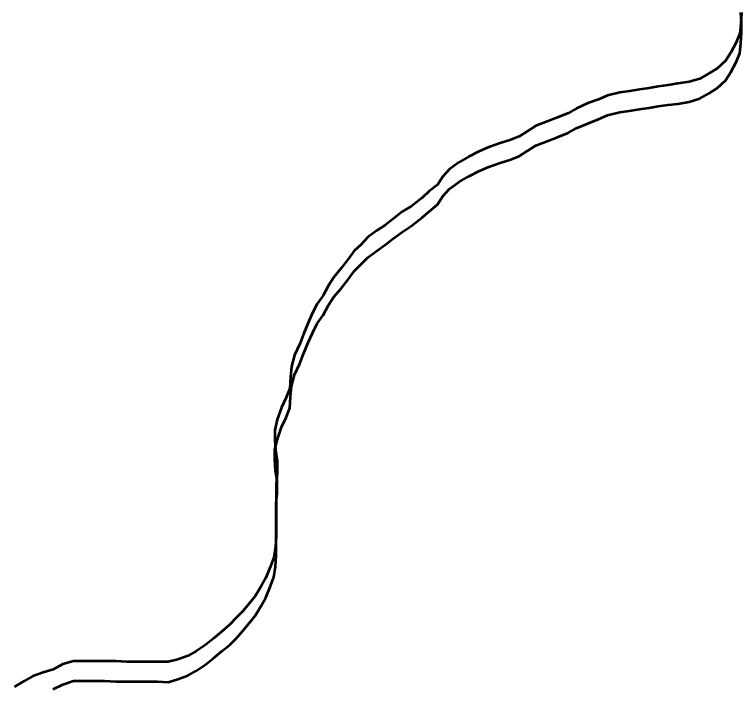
# Model space of a CAD drawing. Extents: x 553962 to 842807, y 8883888 to 9032388.
# Drawn here: x 815188.5 to 815284.6, y 9017519.5 to 9017608.2 of the extents above; entities that cross this region are included whole.
import ezdxf

# ---------------------------------------------------------------- set-up
doc = ezdxf.new("R2010")
doc.units = 0
doc.header["$LTSCALE"] = 200
doc.layers.add('1', color=7, linetype='Continuous', lineweight=13)

msp = doc.modelspace()

# ---------------------------------------------------------------- linework, layer by layer
at = {"layer": '1', "lineweight": 53}
for points in [[(815284.6, 9017608.5), (815284.5, 9017607), (815284.4, 9017605.7), (815283.9, 9017604.5), (815283.2, 9017603.2), (815282.5, 9017602.1), (815281.4, 9017601.1), (815280.3, 9017600.4), (815279.1, 9017599.7), (815277.7, 9017599.3), (815276.2, 9017599.1), (815274.9, 9017598.9), (815273.6, 9017598.7), (815272.4, 9017598.5), (815271.1, 9017598.3), (815269.8, 9017598.1), (815268.5, 9017597.9), (815266.9, 9017597.5), (815265.7, 9017597), (815264.3, 9017596.5), (815262.8, 9017595.8), (815261.7, 9017595.2), (815260.3, 9017594.6), (815258.9, 9017594.1), (815257.4, 9017593.5), (815256.3, 9017592.8), (815255.2, 9017592.1), (815254, 9017591.6), (815252.7, 9017591.2), (815251.2, 9017590.7), (815249.9, 9017590.1), (815248.5, 9017589.4), (815247.3, 9017588.7), (815246, 9017587.8), (815245.1, 9017586.8), (815244.4, 9017585.7), (815243.3, 9017584.9), (815242.4, 9017584), (815241, 9017582.9), (815239.8, 9017582.2), (815238.5, 9017581.2), (815237.5, 9017580.4), (815236.4, 9017579.7), (815235.2, 9017578.8), (815234.3, 9017577.8), (815233.4, 9017577), (815232.6, 9017575.9), (815231.7, 9017574.7), (815230.7, 9017573.5), (815230, 9017572.4), (815229.3, 9017571.1)], [(815229.3, 9017568.5), (815230, 9017569.8), (815230.7, 9017570.9), (815231.7, 9017572), (815232.6, 9017573.2), (815233.4, 9017574.3), (815234.3, 9017575.2), (815235.2, 9017576.1), (815236.4, 9017577), (815237.5, 9017577.8), (815238.5, 9017578.6), (815239.8, 9017579.5), (815241, 9017580.3), (815242.4, 9017581.4), (815243.3, 9017582.2), (815244.4, 9017583.1), (815245.1, 9017584.2), (815246, 9017585.2), (815247.3, 9017586.1), (815248.5, 9017586.8), (815249.9, 9017587.5), (815251.2, 9017588.1), (815252.7, 9017588.6), (815254, 9017589), (815255.2, 9017589.5), (815256.3, 9017590.2), (815257.4, 9017590.9), (815258.9, 9017591.5), (815260.3, 9017592), (815261.7, 9017592.6), (815262.8, 9017593.2), (815264.3, 9017593.8), (815265.7, 9017594.4), (815266.9, 9017594.9), (815268.5, 9017595.3), (815269.8, 9017595.5), (815271.1, 9017595.7), (815272.4, 9017595.9), (815273.6, 9017596.1), (815274.9, 9017596.3), (815276.2, 9017596.4), (815277.7, 9017596.7), (815279.1, 9017597.1), (815280.3, 9017597.8), (815281.4, 9017598.5), (815282.5, 9017599.5), (815283.2, 9017600.6), (815283.9, 9017601.9), (815284.4, 9017603.1), (815284.5, 9017604.4), (815284.6, 9017605.9), (815284.6, 9017607.2), (815284.5, 9017608.5)], [(815284.6, 9017608.5), (815284.5, 9017607), (815284.4, 9017605.7), (815283.9, 9017604.5), (815283.2, 9017603.2), (815282.5, 9017602.1), (815281.4, 9017601.1), (815280.3, 9017600.4), (815279.1, 9017599.7), (815277.7, 9017599.3), (815276.2, 9017599.1), (815274.9, 9017598.9), (815273.6, 9017598.7), (815272.4, 9017598.5), (815271.1, 9017598.3), (815269.8, 9017598.1), (815268.5, 9017597.9), (815266.9, 9017597.5), (815265.7, 9017597), (815264.3, 9017596.5), (815262.8, 9017595.8), (815261.7, 9017595.2), (815260.3, 9017594.6), (815258.9, 9017594.1), (815257.4, 9017593.5), (815256.3, 9017592.8), (815255.2, 9017592.1), (815254, 9017591.6), (815252.7, 9017591.2), (815251.2, 9017590.7), (815249.9, 9017590.1), (815248.5, 9017589.4), (815247.3, 9017588.7), (815246, 9017587.8), (815245.1, 9017586.8), (815244.4, 9017585.7), (815243.3, 9017584.9), (815242.4, 9017584), (815241, 9017582.9), (815239.8, 9017582.2), (815238.5, 9017581.2), (815237.5, 9017580.4), (815236.4, 9017579.7), (815235.2, 9017578.8), (815234.3, 9017577.8), (815233.4, 9017577), (815232.6, 9017575.9), (815231.7, 9017574.7), (815230.7, 9017573.5), (815230, 9017572.4), (815229.3, 9017571.1)], [(815284.6, 9017608.5), (815284.5, 9017607), (815284.4, 9017605.7), (815283.9, 9017604.5), (815283.2, 9017603.2), (815282.5, 9017602.1), (815281.4, 9017601.1), (815280.3, 9017600.4), (815279.1, 9017599.7), (815277.7, 9017599.3), (815276.2, 9017599.1), (815274.9, 9017598.9), (815273.6, 9017598.7), (815272.4, 9017598.5), (815271.1, 9017598.3), (815269.8, 9017598.1), (815268.5, 9017597.9), (815266.9, 9017597.5), (815265.7, 9017597), (815264.3, 9017596.5), (815262.8, 9017595.8), (815261.7, 9017595.2), (815260.3, 9017594.6), (815258.9, 9017594.1), (815257.4, 9017593.5), (815256.3, 9017592.8), (815255.2, 9017592.1), (815254, 9017591.6), (815252.7, 9017591.2), (815251.2, 9017590.7), (815249.9, 9017590.1), (815248.5, 9017589.4), (815247.3, 9017588.7), (815246, 9017587.8), (815245.1, 9017586.8), (815244.4, 9017585.7), (815243.3, 9017584.9), (815242.4, 9017584), (815241, 9017582.9), (815239.8, 9017582.2), (815238.5, 9017581.2), (815237.5, 9017580.4), (815236.4, 9017579.7), (815235.2, 9017578.8), (815234.3, 9017577.8), (815233.4, 9017577), (815232.6, 9017575.9), (815231.7, 9017574.7), (815230.7, 9017573.5), (815230, 9017572.4), (815229.3, 9017571.1)], [(815229.3, 9017568.5), (815230, 9017569.8), (815230.7, 9017570.9), (815231.7, 9017572), (815232.6, 9017573.2), (815233.4, 9017574.3), (815234.3, 9017575.2), (815235.2, 9017576.1), (815236.4, 9017577), (815237.5, 9017577.8), (815238.5, 9017578.6), (815239.8, 9017579.5), (815241, 9017580.3), (815242.4, 9017581.4), (815243.3, 9017582.2), (815244.4, 9017583.1), (815245.1, 9017584.2), (815246, 9017585.2), (815247.3, 9017586.1), (815248.5, 9017586.8), (815249.9, 9017587.5), (815251.2, 9017588.1), (815252.7, 9017588.6), (815254, 9017589), (815255.2, 9017589.5), (815256.3, 9017590.2), (815257.4, 9017590.9), (815258.9, 9017591.5), (815260.3, 9017592), (815261.7, 9017592.6), (815262.8, 9017593.2), (815264.3, 9017593.8), (815265.7, 9017594.4), (815266.9, 9017594.9), (815268.5, 9017595.3), (815269.8, 9017595.5), (815271.1, 9017595.7), (815272.4, 9017595.9), (815273.6, 9017596.1), (815274.9, 9017596.3), (815276.2, 9017596.4), (815277.7, 9017596.7), (815279.1, 9017597.1), (815280.3, 9017597.8), (815281.4, 9017598.5), (815282.5, 9017599.5), (815283.2, 9017600.6), (815283.9, 9017601.9), (815284.4, 9017603.1), (815284.5, 9017604.4), (815284.6, 9017605.9), (815284.6, 9017607.2), (815284.5, 9017608.5)], [(815284.6, 9017608.5), (815284.5, 9017607), (815284.4, 9017605.7), (815283.9, 9017604.5), (815283.2, 9017603.2), (815282.5, 9017602.1), (815281.4, 9017601.1), (815280.3, 9017600.4), (815279.1, 9017599.7), (815277.7, 9017599.3), (815276.2, 9017599.1), (815274.9, 9017598.9), (815273.6, 9017598.7), (815272.4, 9017598.5), (815271.1, 9017598.3), (815269.8, 9017598.1), (815268.5, 9017597.9), (815266.9, 9017597.5), (815265.7, 9017597), (815264.3, 9017596.5), (815262.8, 9017595.8), (815261.7, 9017595.2), (815260.3, 9017594.6), (815258.9, 9017594.1), (815257.4, 9017593.5), (815256.3, 9017592.8), (815255.2, 9017592.1), (815254, 9017591.6), (815252.7, 9017591.2), (815251.2, 9017590.7), (815249.9, 9017590.1), (815248.5, 9017589.4), (815247.3, 9017588.7), (815246, 9017587.8), (815245.1, 9017586.8), (815244.4, 9017585.7), (815243.3, 9017584.9), (815242.4, 9017584), (815241, 9017582.9), (815239.8, 9017582.2), (815238.5, 9017581.2), (815237.5, 9017580.4), (815236.4, 9017579.7), (815235.2, 9017578.8), (815234.3, 9017577.8), (815233.4, 9017577), (815232.6, 9017575.9), (815231.7, 9017574.7), (815230.7, 9017573.5), (815230, 9017572.4), (815229.3, 9017571.1)], [(815229.3, 9017571.1), (815228.5, 9017570), (815227.9, 9017568.8), (815227.3, 9017567.5), (815226.7, 9017566), (815226.2, 9017564.7), (815225.5, 9017563.2), (815225.1, 9017561.7), (815225, 9017560.3), (815224.9, 9017558.8), (815224.4, 9017557.6), (815223.8, 9017556.3), (815223.2, 9017554.7), (815222.9, 9017553.3), (815222.9, 9017552), (815223, 9017550.7), (815223.2, 9017549.2), (815223.2, 9017547.6), (815223.1, 9017546.2), (815223.1, 9017544.8), (815223.1, 9017543.5), (815223.1, 9017542.2), (815223.1, 9017540.8), (815223.1, 9017539.3), (815223, 9017537.9), (815222.8, 9017536.5), (815222.3, 9017535.2), (815221.7, 9017533.8), (815221.1, 9017532.7), (815220.3, 9017531.4), (815219.5, 9017530.4), (815218.7, 9017529.4), (815217.8, 9017528.5), (815216.9, 9017527.6), (815215.9, 9017526.7), (815214.8, 9017525.8), (815214.6, 9017525.6)], [(815229.3, 9017571.1), (815228.5, 9017570), (815227.9, 9017568.8), (815227.3, 9017567.5), (815226.7, 9017566), (815226.2, 9017564.7), (815225.5, 9017563.2), (815225.1, 9017561.7), (815225, 9017560.3), (815224.9, 9017558.8), (815224.4, 9017557.6), (815223.8, 9017556.3), (815223.2, 9017554.7), (815222.9, 9017553.3), (815222.9, 9017552), (815223, 9017550.7), (815223.2, 9017549.2), (815223.2, 9017547.6), (815223.1, 9017546.2), (815223.1, 9017544.8), (815223.1, 9017543.5), (815223.1, 9017542.2), (815223.1, 9017540.8), (815223.1, 9017539.3), (815223, 9017537.9), (815222.8, 9017536.5), (815222.3, 9017535.2), (815221.7, 9017533.8), (815221.1, 9017532.7), (815220.3, 9017531.4), (815219.5, 9017530.4), (815218.7, 9017529.4), (815217.8, 9017528.5), (815216.9, 9017527.6), (815215.9, 9017526.7), (815214.8, 9017525.8), (815214.6, 9017525.6)], [(815229.3, 9017571.1), (815228.5, 9017570), (815227.9, 9017568.8), (815227.3, 9017567.5), (815226.7, 9017566), (815226.2, 9017564.7), (815225.5, 9017563.2), (815225.1, 9017561.7), (815225, 9017560.3), (815224.9, 9017558.8), (815224.4, 9017557.6), (815223.8, 9017556.3), (815223.2, 9017554.7), (815222.9, 9017553.3), (815222.9, 9017552), (815223, 9017550.7), (815223.2, 9017549.2), (815223.2, 9017547.6), (815223.1, 9017546.2), (815223.1, 9017544.8), (815223.1, 9017543.5), (815223.1, 9017542.2), (815223.1, 9017540.8), (815223.1, 9017539.3), (815223, 9017537.9), (815222.8, 9017536.5), (815222.3, 9017535.2), (815221.7, 9017533.8), (815221.1, 9017532.7), (815220.3, 9017531.4), (815219.5, 9017530.4), (815218.7, 9017529.4), (815217.8, 9017528.5), (815216.9, 9017527.6), (815215.9, 9017526.7), (815214.8, 9017525.8), (815214.6, 9017525.6)], [(815229.3, 9017571.1), (815228.5, 9017570), (815227.9, 9017568.8), (815227.3, 9017567.5), (815226.7, 9017566), (815226.2, 9017564.7), (815225.5, 9017563.2), (815225.1, 9017561.7), (815225, 9017560.3), (815224.9, 9017558.8), (815224.4, 9017557.6), (815223.8, 9017556.3), (815223.2, 9017554.7), (815222.9, 9017553.3), (815222.9, 9017552), (815223, 9017550.7), (815223.2, 9017549.2), (815223.2, 9017547.6), (815223.1, 9017546.2), (815223.1, 9017544.8), (815223.1, 9017543.5), (815223.1, 9017542.2), (815223.1, 9017540.8), (815223.1, 9017539.3), (815223, 9017537.9), (815222.8, 9017536.5), (815222.3, 9017535.2), (815221.7, 9017533.8), (815221.1, 9017532.7), (815220.3, 9017531.4), (815219.5, 9017530.4), (815218.7, 9017529.4), (815217.8, 9017528.5), (815216.9, 9017527.6), (815215.9, 9017526.7), (815214.8, 9017525.8), (815214.6, 9017525.6)], [(815214.6, 9017523), (815214.8, 9017523.2), (815215.9, 9017524.1), (815216.9, 9017524.9), (815217.8, 9017525.8), (815218.7, 9017526.8), (815219.5, 9017527.8), (815220.3, 9017528.8), (815221.1, 9017530.1), (815221.7, 9017531.2), (815222.3, 9017532.6), (815222.8, 9017533.9), (815223, 9017535.3), (815223.1, 9017536.7), (815223.1, 9017538.2), (815223.1, 9017539.6), (815223.1, 9017540.9), (815223.1, 9017542.2), (815223.1, 9017543.6), (815223.2, 9017545), (815223.2, 9017546.6), (815223, 9017548), (815222.9, 9017549.4), (815222.9, 9017550.7), (815223.2, 9017552), (815223.8, 9017553.7), (815224.4, 9017555), (815224.9, 9017556.2), (815225, 9017557.7), (815225.1, 9017559.1), (815225.5, 9017560.6), (815226.2, 9017562.1), (815226.7, 9017563.4), (815227.3, 9017564.9), (815227.9, 9017566.1), (815228.5, 9017567.4), (815229.3, 9017568.5)], [(815214.6, 9017523), (815214.8, 9017523.2), (815215.9, 9017524.1), (815216.9, 9017524.9), (815217.8, 9017525.8), (815218.7, 9017526.8), (815219.5, 9017527.8), (815220.3, 9017528.8), (815221.1, 9017530.1), (815221.7, 9017531.2), (815222.3, 9017532.6), (815222.8, 9017533.9), (815223, 9017535.3), (815223.1, 9017536.7), (815223.1, 9017538.2), (815223.1, 9017539.6), (815223.1, 9017540.9), (815223.1, 9017542.2), (815223.1, 9017543.6), (815223.2, 9017545), (815223.2, 9017546.6), (815223, 9017548), (815222.9, 9017549.4), (815222.9, 9017550.7), (815223.2, 9017552), (815223.8, 9017553.7), (815224.4, 9017555), (815224.9, 9017556.2), (815225, 9017557.7), (815225.1, 9017559.1), (815225.5, 9017560.6), (815226.2, 9017562.1), (815226.7, 9017563.4), (815227.3, 9017564.9), (815227.9, 9017566.1), (815228.5, 9017567.4), (815229.3, 9017568.5)], [(815214.6, 9017525.6), (815213.7, 9017524.9), (815212.5, 9017524.1), (815211.4, 9017523.5), (815210.1, 9017523), (815208.8, 9017522.7), (815207.4, 9017522.7), (815206, 9017522.7), (815204.7, 9017522.7), (815203.3, 9017522.7), (815201.9, 9017522.8), (815200.4, 9017522.8), (815199, 9017522.8), (815197.8, 9017522.8), (815196.3, 9017522.8), (815194.9, 9017522.4), (815193.6, 9017521.7), (815192.3, 9017521.3), (815190.9, 9017520.8), (815189.8, 9017520.2), (815188.5, 9017519.4)], [(815214.6, 9017525.6), (815213.7, 9017524.9), (815212.5, 9017524.1), (815211.4, 9017523.5), (815210.1, 9017523), (815208.8, 9017522.7), (815207.4, 9017522.7), (815206, 9017522.7), (815204.7, 9017522.7), (815203.3, 9017522.7), (815201.9, 9017522.8), (815200.4, 9017522.8), (815199, 9017522.8), (815197.8, 9017522.8), (815196.3, 9017522.8), (815194.9, 9017522.4), (815193.6, 9017521.7), (815192.3, 9017521.3), (815190.9, 9017520.8), (815189.8, 9017520.2), (815188.5, 9017519.4)], [(815214.6, 9017525.6), (815213.7, 9017524.9), (815212.5, 9017524.1), (815211.4, 9017523.5), (815210.1, 9017523), (815208.8, 9017522.7), (815207.4, 9017522.7), (815206, 9017522.7), (815204.7, 9017522.7), (815203.3, 9017522.7), (815201.9, 9017522.8), (815200.4, 9017522.8), (815199, 9017522.8), (815197.8, 9017522.8), (815196.3, 9017522.8), (815194.9, 9017522.4), (815193.6, 9017521.7), (815192.3, 9017521.3), (815190.9, 9017520.8), (815189.8, 9017520.2), (815188.5, 9017519.4)], [(815214.6, 9017525.6), (815213.7, 9017524.9), (815212.5, 9017524.1), (815211.4, 9017523.5), (815210.1, 9017523), (815208.8, 9017522.7), (815207.4, 9017522.7), (815206, 9017522.7), (815204.7, 9017522.7), (815203.3, 9017522.7), (815201.9, 9017522.8), (815200.4, 9017522.8), (815199, 9017522.8), (815197.8, 9017522.8), (815196.3, 9017522.8), (815194.9, 9017522.4), (815193.6, 9017521.7), (815192.3, 9017521.3), (815190.9, 9017520.8), (815189.8, 9017520.2), (815188.5, 9017519.4)], [(815193.6, 9017519.1), (815194.9, 9017519.7), (815196.3, 9017520.2), (815197.8, 9017520.2), (815199, 9017520.2), (815200.4, 9017520.2), (815201.9, 9017520.1), (815203.3, 9017520.1), (815204.7, 9017520.1), (815206, 9017520.1), (815207.4, 9017520.1), (815208.8, 9017520), (815210.1, 9017520.4), (815211.4, 9017520.9), (815212.5, 9017521.5), (815213.7, 9017522.3), (815214.6, 9017523)], [(815193.6, 9017519.1), (815194.9, 9017519.7), (815196.3, 9017520.2), (815197.8, 9017520.2), (815199, 9017520.2), (815200.4, 9017520.2), (815201.9, 9017520.1), (815203.3, 9017520.1), (815204.7, 9017520.1), (815206, 9017520.1), (815207.4, 9017520.1), (815208.8, 9017520), (815210.1, 9017520.4), (815211.4, 9017520.9), (815212.5, 9017521.5), (815213.7, 9017522.3), (815214.6, 9017523)]]:
    msp.add_lwpolyline(points, dxfattribs=at)

doc.saveas('drawing.dxf')
